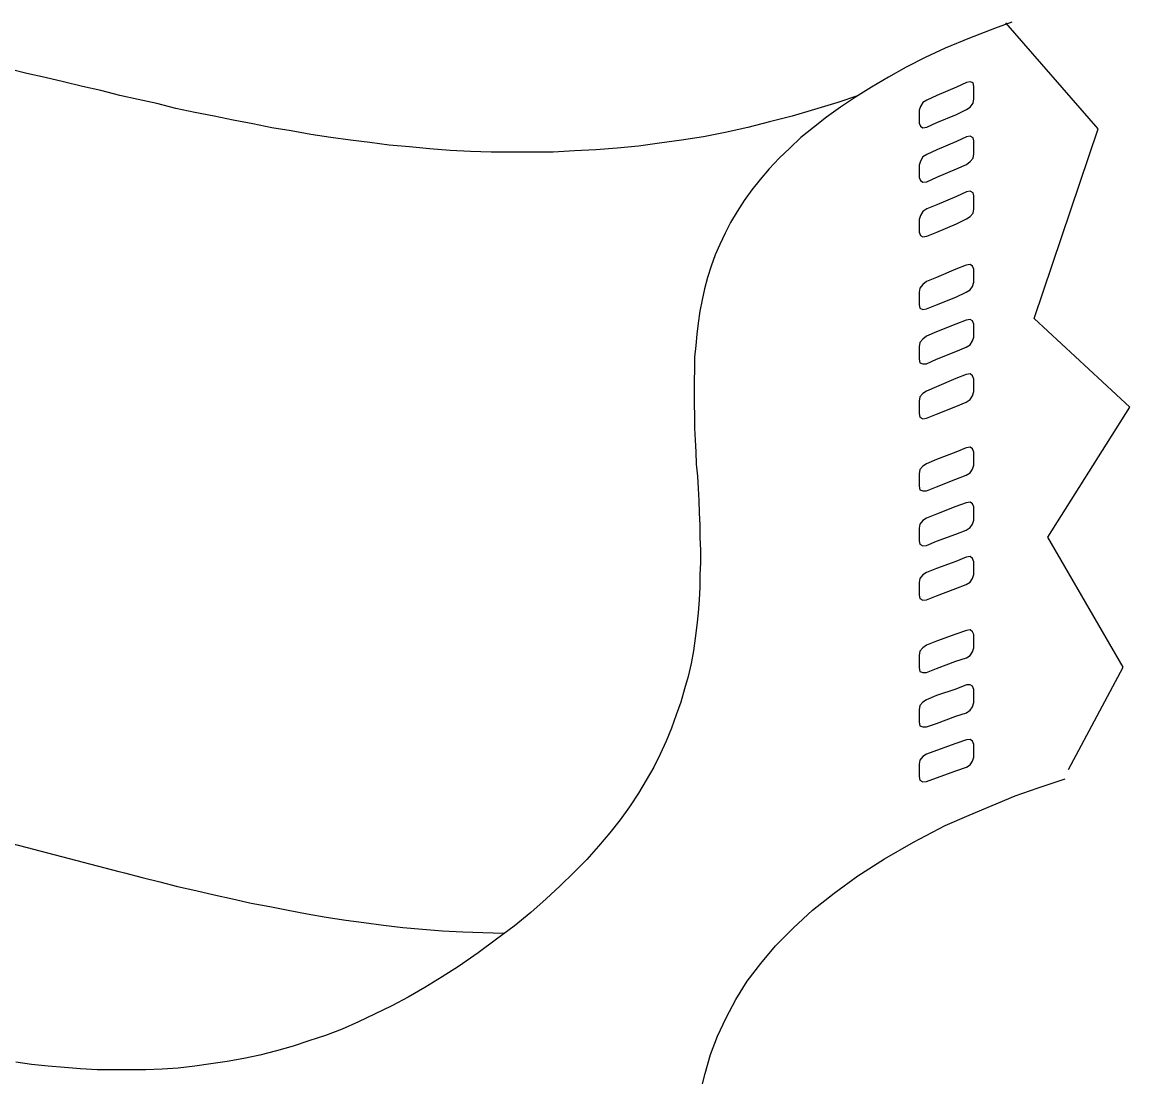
# Model space of a CAD drawing. Extents: x 638850 to 644908, y 297188 to 298900.
# Drawn here: x 639387.03 to 639415.95, y 297601.1 to 297628.65 of the extents above; entities that cross this region are included whole.
import ezdxf

# ---------------------------------------------------------------- set-up
doc = ezdxf.new("R2010")
doc.units = 0
for name, color, linetype in [('1', 7, 'Continuous'), ('16', 7, 'Continuous'), ('2', 7, 'Continuous')]:
    doc.layers.add(name, color=color, linetype=linetype)

msp = doc.modelspace()

# ---------------------------------------------------------------- linework, layer by layer
at = {"layer": '1'}
msp.add_line((639383.026, 297608.176), (639389.555, 297606.47), dxfattribs=at)
msp.add_lwpolyline([(639414.348, 297609.129), (639415.776, 297611.807), (639413.813, 297615.2), (639415.954, 297618.592), (639413.456, 297620.913), (639415.129, 297625.868), (639412.72, 297628.636)], dxfattribs=at)
at = {"layer": '16'}
for points in [[(639411.69, 297626.368), (639411.785, 297626.43), (639411.86, 297626.538), (639411.876, 297626.646), (639411.876, 297626.646), (639411.876, 297626.724), (639411.876, 297626.894), (639411.876, 297626.97), (639411.876, 297626.97), (639411.86, 297627.064), (639411.785, 297627.094), (639411.69, 297627.078), (639411.69, 297627.078), (639411.428, 297626.954), (639410.918, 297626.738), (639410.656, 297626.616), (639410.656, 297626.616), (639410.548, 297626.554), (639410.486, 297626.446), (639410.456, 297626.352), (639410.456, 297626.352), (639410.456, 297626.26), (639410.456, 297626.106), (639410.456, 297626.014), (639410.456, 297626.014), (639410.486, 297625.936), (639410.548, 297625.89), (639410.656, 297625.906), (639410.656, 297625.906), (639410.918, 297626.028), (639411.428, 297626.244), (639411.69, 297626.368), (639411.69, 297626.368), (639411.69, 297626.368)], [(639411.69, 297624.931), (639411.785, 297625.01), (639411.86, 297625.101), (639411.876, 297625.209), (639411.876, 297625.209), (639411.876, 297625.301), (639411.876, 297625.458), (639411.876, 297625.55), (639411.876, 297625.55), (639411.86, 297625.628), (639411.785, 297625.674), (639411.69, 297625.658), (639411.69, 297625.658), (639411.428, 297625.533), (639410.918, 297625.317), (639410.656, 297625.193), (639410.656, 297625.193), (639410.548, 297625.134), (639410.486, 297625.023), (639410.456, 297624.915), (639410.456, 297624.915), (639410.456, 297624.84), (639410.456, 297624.686), (639410.456, 297624.591), (639410.456, 297624.591), (639410.486, 297624.516), (639410.548, 297624.47), (639410.656, 297624.483), (639410.656, 297624.483), (639410.918, 297624.607), (639411.428, 297624.823), (639411.69, 297624.931), (639411.69, 297624.931), (639411.69, 297624.931)], [(639411.69, 297623.511), (639411.785, 297623.573), (639411.86, 297623.665), (639411.876, 297623.773), (639411.876, 297623.773), (639411.876, 297623.865), (639411.876, 297624.021), (639411.876, 297624.113), (639411.876, 297624.113), (639411.86, 297624.192), (639411.785, 297624.237), (639411.69, 297624.221), (639411.69, 297624.221), (639411.428, 297624.097), (639410.918, 297623.881), (639410.656, 297623.773), (639410.656, 297623.773), (639410.548, 297623.711), (639410.486, 297623.603), (639410.456, 297623.495), (639410.456, 297623.495), (639410.456, 297623.419), (639410.456, 297623.263), (639410.456, 297623.171), (639410.456, 297623.171), (639410.486, 297623.079), (639410.548, 297623.047), (639410.656, 297623.063), (639410.656, 297623.063), (639410.918, 297623.171), (639411.428, 297623.387), (639411.69, 297623.511), (639411.69, 297623.511), (639411.69, 297623.511)], [(639411.677, 297621.597), (639411.785, 297621.659), (639411.847, 297621.751), (639411.876, 297621.859), (639411.876, 297621.859), (639411.876, 297621.951), (639411.876, 297622.104), (639411.876, 297622.199), (639411.876, 297622.199), (639411.847, 297622.275), (639411.785, 297622.323), (639411.677, 297622.307), (639411.677, 297622.307), (639411.412, 297622.199), (639410.904, 297621.983), (639410.64, 297621.875), (639410.64, 297621.875), (639410.548, 297621.797), (639410.47, 297621.705), (639410.456, 297621.597), (639410.456, 297621.597), (639410.456, 297621.519), (639410.456, 297621.348), (639410.456, 297621.273), (639410.456, 297621.273), (639410.47, 297621.178), (639410.548, 297621.149), (639410.64, 297621.165), (639410.64, 297621.165), (639410.904, 297621.273), (639411.412, 297621.473), (639411.677, 297621.597), (639411.677, 297621.597), (639411.677, 297621.597)], [(639411.677, 297620.16), (639411.785, 297620.223), (639411.847, 297620.331), (639411.876, 297620.422), (639411.876, 297620.422), (639411.876, 297620.514), (639411.876, 297620.668), (639411.876, 297620.763), (639411.876, 297620.763), (639411.847, 297620.854), (639411.785, 297620.887), (639411.677, 297620.871), (639411.677, 297620.871), (639411.412, 297620.763), (639410.904, 297620.56), (639410.64, 297620.452), (639410.64, 297620.452), (639410.548, 297620.376), (639410.47, 297620.282), (639410.456, 297620.174), (639410.456, 297620.174), (639410.456, 297620.098), (639410.456, 297619.928), (639410.456, 297619.85), (639410.456, 297619.85), (639410.47, 297619.758), (639410.548, 297619.728), (639410.64, 297619.728), (639410.64, 297619.728), (639410.904, 297619.85), (639411.412, 297620.052), (639411.677, 297620.16), (639411.677, 297620.16), (639411.677, 297620.16)], [(639411.677, 297618.724), (639411.785, 297618.8), (639411.847, 297618.894), (639411.876, 297619.002), (639411.876, 297619.002), (639411.876, 297619.078), (639411.876, 297619.248), (639411.876, 297619.326), (639411.876, 297619.326), (639411.847, 297619.418), (639411.785, 297619.464), (639411.677, 297619.45), (639411.677, 297619.45), (639411.412, 297619.342), (639410.904, 297619.124), (639410.64, 297619.016), (639410.64, 297619.016), (639410.548, 297618.956), (639410.47, 297618.862), (639410.456, 297618.754), (639410.456, 297618.754), (639410.456, 297618.678), (639410.456, 297618.508), (639410.456, 297618.43), (639410.456, 297618.43), (639410.47, 297618.338), (639410.548, 297618.292), (639410.64, 297618.306), (639410.64, 297618.306), (639410.904, 297618.414), (639411.412, 297618.616), (639411.677, 297618.724), (639411.677, 297618.724), (639411.677, 297618.724)], [(639411.677, 297616.823), (639411.785, 297616.885), (639411.847, 297616.977), (639411.876, 297617.085), (639411.876, 297617.085), (639411.876, 297617.18), (639411.876, 297617.334), (639411.876, 297617.425), (639411.876, 297617.425), (639411.847, 297617.504), (639411.785, 297617.55), (639411.677, 297617.533), (639411.677, 297617.533), (639411.412, 297617.425), (639410.904, 297617.226), (639410.64, 297617.118), (639410.64, 297617.118), (639410.548, 297617.055), (639410.47, 297616.964), (639410.456, 297616.856), (639410.456, 297616.856), (639410.456, 297616.777), (639410.456, 297616.607), (639410.456, 297616.532), (639410.456, 297616.532), (639410.47, 297616.437), (639410.548, 297616.407), (639410.64, 297616.407), (639410.64, 297616.407), (639410.904, 297616.515), (639411.412, 297616.715), (639411.677, 297616.823), (639411.677, 297616.823), (639411.677, 297616.823)], [(639411.677, 297615.387), (639411.785, 297615.449), (639411.847, 297615.541), (639411.876, 297615.649), (639411.876, 297615.649), (639411.876, 297615.743), (639411.876, 297615.897), (639411.876, 297615.989), (639411.876, 297615.989), (639411.847, 297616.067), (639411.785, 297616.113), (639411.677, 297616.097), (639411.677, 297616.097), (639411.412, 297616.005), (639410.904, 297615.805), (639410.64, 297615.697), (639410.64, 297615.697), (639410.548, 297615.635), (639410.47, 297615.541), (639410.456, 297615.433), (639410.456, 297615.433), (639410.456, 297615.357), (639410.456, 297615.187), (639410.456, 297615.109), (639410.456, 297615.109), (639410.47, 297615.017), (639410.548, 297614.971), (639410.64, 297614.987), (639410.64, 297614.987), (639410.904, 297615.095), (639411.412, 297615.279), (639411.677, 297615.387), (639411.677, 297615.387), (639411.677, 297615.387)], [(639411.677, 297613.967), (639411.785, 297614.029), (639411.847, 297614.121), (639411.876, 297614.229), (639411.876, 297614.229), (639411.876, 297614.307), (639411.876, 297614.477), (639411.876, 297614.553), (639411.876, 297614.553), (639411.847, 297614.647), (639411.785, 297614.693), (639411.677, 297614.677), (639411.677, 297614.677), (639411.412, 297614.569), (639410.904, 297614.382), (639410.64, 297614.274), (639410.64, 297614.274), (639410.548, 297614.215), (639410.47, 297614.121), (639410.456, 297614.013), (639410.456, 297614.013), (639410.456, 297613.937), (639410.456, 297613.767), (639410.456, 297613.689), (639410.456, 297613.689), (639410.47, 297613.597), (639410.548, 297613.551), (639410.64, 297613.564), (639410.64, 297613.564), (639410.904, 297613.672), (639411.412, 297613.859), (639411.677, 297613.967), (639411.677, 297613.967), (639411.677, 297613.967)], [(639411.69, 297612.052), (639411.785, 297612.114), (639411.847, 297612.206), (639411.876, 297612.314), (639411.876, 297612.314), (639411.876, 297612.406), (639411.876, 297612.56), (639411.876, 297612.654), (639411.876, 297612.654), (639411.847, 297612.73), (639411.785, 297612.779), (639411.69, 297612.762), (639411.69, 297612.762), (639411.412, 297612.671), (639410.904, 297612.484), (639410.64, 297612.376), (639410.64, 297612.376), (639410.548, 297612.314), (639410.47, 297612.222), (639410.456, 297612.114), (639410.456, 297612.114), (639410.456, 297612.036), (639410.456, 297611.882), (639410.456, 297611.788), (639410.456, 297611.788), (639410.47, 297611.696), (639410.548, 297611.666), (639410.64, 297611.666), (639410.64, 297611.666), (639410.904, 297611.774), (639411.412, 297611.958), (639411.69, 297612.052), (639411.69, 297612.052), (639411.69, 297612.052)], [(639411.69, 297610.616), (639411.785, 297610.678), (639411.847, 297610.77), (639411.876, 297610.878), (639411.876, 297610.878), (639411.876, 297610.97), (639411.876, 297611.126), (639411.876, 297611.218), (639411.876, 297611.218), (639411.847, 297611.31), (639411.785, 297611.342), (639411.69, 297611.342), (639411.69, 297611.342), (639411.412, 297611.234), (639410.904, 297611.064), (639410.64, 297610.956), (639410.64, 297610.956), (639410.548, 297610.894), (639410.47, 297610.8), (639410.456, 297610.692), (639410.456, 297610.692), (639410.456, 297610.616), (639410.456, 297610.446), (639410.456, 297610.368), (639410.456, 297610.368), (639410.47, 297610.276), (639410.548, 297610.243), (639410.64, 297610.243), (639410.64, 297610.243), (639410.904, 297610.338), (639411.412, 297610.521), (639411.69, 297610.616), (639411.69, 297610.616), (639411.69, 297610.616)], [(639411.69, 297609.196), (639411.785, 297609.255), (639411.847, 297609.35), (639411.876, 297609.458), (639411.876, 297609.458), (639411.876, 297609.533), (639411.876, 297609.703), (639411.876, 297609.782), (639411.876, 297609.782), (639411.847, 297609.873), (639411.785, 297609.919), (639411.69, 297609.906), (639411.69, 297609.906), (639411.412, 297609.811), (639410.904, 297609.628), (639410.64, 297609.533), (639410.64, 297609.533), (639410.548, 297609.471), (639410.47, 297609.379), (639410.456, 297609.271), (639410.456, 297609.271), (639410.456, 297609.196), (639410.456, 297609.026), (639410.456, 297608.947), (639410.456, 297608.947), (639410.47, 297608.856), (639410.548, 297608.81), (639410.64, 297608.823), (639410.64, 297608.823), (639410.904, 297608.918), (639411.412, 297609.101), (639411.69, 297609.196), (639411.69, 297609.196), (639411.69, 297609.196)]]:
    msp.add_lwpolyline(points, dxfattribs=at)
at = {"layer": '2'}
for points in [[(639412.876, 297628.653), (639412.418, 297628.484), (639411.77, 297628.236), (639411.135, 297627.975), (639411.135, 297627.975), (639411.135, 297627.975), (639411.135, 297627.975), (639411.135, 297627.975), (639411.135, 297627.975), (639410.611, 297627.728), (639410.116, 297627.48), (639409.652, 297627.219), (639409.205, 297626.958), (639408.788, 297626.693), (639408.401, 297626.432), (639408.032, 297626.168), (639407.693, 297625.905)], [(639408.84, 297626.729), (639408.325, 297626.555), (639407.722, 297626.369), (639407.137, 297626.198), (639406.547, 297626.045), (639405.978, 297625.905), (639405.391, 297625.766), (639404.819, 297625.658), (639404.248, 297625.568), (639403.676, 297625.489), (639403.121, 297625.41), (639402.565, 297625.365), (639402.009, 297625.318), (639401.453, 297625.289), (639400.895, 297625.257), (639400.355, 297625.257), (639399.815, 297625.257), (639399.273, 297625.257), (639398.733, 297625.273), (639398.209, 297625.302), (639397.669, 297625.347), (639397.142, 297625.397), (639396.616, 297625.442), (639396.11, 297625.505), (639395.599, 297625.568), (639395.088, 297625.644), (639394.564, 297625.721), (639394.055, 297625.813), (639393.545, 297625.892), (639393.05, 297626), (639392.539, 297626.09), (639392.046, 297626.198), (639391.538, 297626.29), (639391.045, 297626.4), (639390.55, 297626.526), (639390.055, 297626.63), (639389.578, 297626.738), (639389.081, 297626.864), (639388.604, 297626.974), (639388.109, 297627.095), (639387.632, 297627.203), (639387.15, 297627.311), (639386.673, 297627.435)], [(639407.693, 297625.905), (639407.366, 297625.644), (639407.074, 297625.365), (639406.795, 297625.102), (639406.534, 297624.825), (639406.302, 297624.546), (639406.086, 297624.272), (639405.886, 297623.99), (639405.699, 297623.711), (639405.53, 297623.421), (639405.391, 297623.142), (639405.251, 297622.847), (639405.128, 297622.571), (639405.02, 297622.276), (639404.927, 297621.983), (639404.849, 297621.689), (639404.788, 297621.396), (639404.725, 297621.104), (639404.68, 297620.793), (639404.648, 297620.501), (639404.617, 297620.208), (639404.588, 297619.898), (639404.588, 297619.589), (639404.574, 297619.281), (639404.574, 297618.986), (639404.574, 297618.678), (639404.588, 297618.368), (639404.588, 297618.044), (639404.603, 297617.738), (639404.617, 297617.427), (639404.633, 297617.103), (639404.662, 297616.795), (639404.68, 297616.471), (639404.696, 297616.16), (639404.711, 297615.836), (639404.725, 297615.512), (639404.725, 297615.188), (639404.741, 297614.864), (639404.741, 297614.538), (639404.725, 297614.216), (639404.725, 297613.892), (639404.711, 297613.566), (639404.68, 297613.224), (639404.648, 297612.905), (639404.603, 297612.563), (639404.558, 297612.236), (639404.495, 297611.897), (639404.417, 297611.559), (639404.324, 297611.235), (639404.23, 297610.893), (639404.108, 297610.556), (639403.985, 297610.214), (639403.845, 297609.874), (639403.69, 297609.534), (639403.523, 297609.197), (639403.321, 297608.857), (639403.121, 297608.517), (639402.889, 297608.159), (639402.644, 297607.82), (639402.378, 297607.482), (639402.083, 297607.127), (639401.777, 297606.785), (639401.435, 297606.445), (639401.08, 297606.092), (639400.711, 297605.752), (639400.31, 297605.394), (639399.878, 297605.041), (639399.415, 297604.701), (639398.936, 297604.348), (639398.425, 297603.99), (639398.425, 297603.99), (639397.993, 297603.713), (639397.545, 297603.434), (639397.113, 297603.187), (639396.679, 297602.957), (639396.233, 297602.739), (639395.815, 297602.539), (639395.383, 297602.352), (639394.951, 297602.186), (639394.519, 297602.044), (639394.103, 297601.907), (639393.668, 297601.783), (639393.236, 297601.675), (639392.82, 297601.583), (639392.386, 297601.504), (639391.954, 297601.443), (639391.538, 297601.38), (639391.103, 297601.335), (639390.687, 297601.304), (639390.255, 297601.288), (639389.837, 297601.288), (639389.405, 297601.288), (639388.988, 297601.288), (639388.556, 297601.317), (639388.138, 297601.351), (639387.706, 297601.38), (639387.274, 297601.425), (639386.86, 297601.488)], [(639404.741, 297600.716), (639404.864, 297601.196), (639405.006, 297601.691), (639405.188, 297602.168), (639405.409, 297602.647), (639405.668, 297603.126), (639405.962, 297603.605), (639406.318, 297604.067), (639406.705, 297604.53), (639407.168, 297604.994), (639407.663, 297605.457), (639408.233, 297605.905), (639408.851, 297606.353), (639409.544, 297606.803), (639410.303, 297607.235), (639411.135, 297607.667), (639411.135, 297607.667), (639411.754, 297607.943), (639412.355, 297608.189), (639412.958, 297608.441), (639413.563, 297608.654), (639414.161, 297608.857), (639414.268, 297608.89)], [(639389.355, 297606.523), (639389.699, 297606.431), (639390.163, 297606.308), (639390.626, 297606.2), (639391.09, 297606.076), (639391.567, 297605.968), (639392.046, 297605.86), (639392.525, 297605.752), (639393.005, 297605.644), (639393.497, 297605.552), (639393.979, 297605.457), (639394.474, 297605.365), (639394.967, 297605.273), (639395.477, 297605.196), (639395.954, 297605.133), (639396.463, 297605.07), (639396.974, 297605.009), (639397.484, 297604.962), (639398.006, 297604.917), (639398.533, 297604.888), (639399.059, 297604.872), (639399.599, 297604.854), (639399.624, 297604.854)]]:
    msp.add_lwpolyline(points, dxfattribs=at)

doc.saveas('drawing.dxf')
